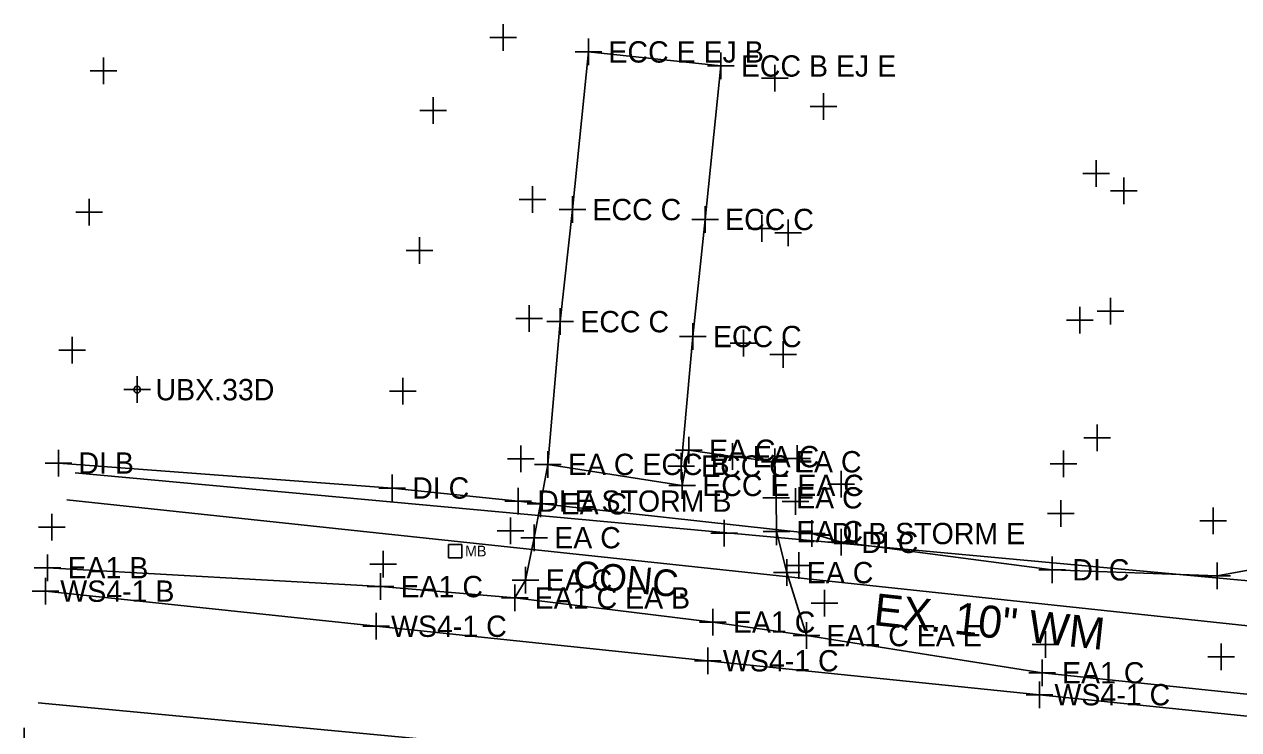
# Model space of a CAD drawing. Extents: x 1363693 to 1365209, y 422201 to 424153.
# Drawn here: x 1363796.9 to 1363888, y 423163.5 to 423216.4 of the extents above; entities that cross this region are included whole.
import ezdxf

# ---------------------------------------------------------------- set-up
doc = ezdxf.new("R2010")
doc.units = 0
for name, color, linetype in [('DR_X_Cells', 7, 'Continuous'), ('DR_X_Ditch', 7, 'Continuous'), ('DR_X_Storm_Sewer', 7, 'Continuous'), ('OWNERS', 7, 'Continuous'), ('PM_X_Channelizing_Line', 7, 'Continuous'), ('PM_X_Edge_Line', 7, 'Continuous'), ('PV_X_Driveway', 7, 'Continuous'), ('PV_X_Joint', 7, 'Continuous'), ('RD_X_Misc_Items', 7, 'Continuous'), ('RD_X_Text', 7, 'Continuous'), ('SV_X_Original_Ground', 7, 'Continuous'), ('SV_X_Shot_Marker', 7, 'Continuous'), ('UT_X_Telecom_FO', 7, 'Continuous'), ('UT_X_Unknown_Cells', 7, 'Continuous'), ('UT_X_Water', 7, 'Continuous'), ('UT_X_Water_Text', 7, 'Continuous')]:
    doc.layers.add(name, color=color, linetype=linetype)

msp = doc.modelspace()

# ---------------------------------------------------------------- linework, layer by layer
at = {"layer": 'DR_X_Cells'}
msp.add_circle((1363805.403, 423188.967), 0.25, dxfattribs=at)
at = {"layer": 'DR_X_Ditch'}
for p, q in [((1363799.503, 423183.463), (1363824.534, 423181.592)), ((1363799.503, 423183.463), (1363824.534, 423181.592)), ((1363824.534, 423181.592), (1363833.977, 423180.606)), ((1363824.534, 423181.592), (1363833.977, 423180.606)), ((1363856.003, 423178.179), (1363858.21, 423177.519)), ((1363856.003, 423178.179), (1363858.21, 423177.519)), ((1363858.21, 423177.519), (1363874.047, 423175.457)), ((1363858.21, 423177.519), (1363874.047, 423175.457)), ((1363886.422, 423175.014), (1363899.298, 423177.309)), ((1363886.422, 423175.014), (1363899.298, 423177.309)), ((1363874.047, 423175.457), (1363886.422, 423175.014)), ((1363874.047, 423175.457), (1363886.422, 423175.014))]:
    msp.add_line(p, q, dxfattribs=at)
at = {"layer": 'DR_X_Storm_Sewer'}
msp.add_line((1363833.977, 423180.606), (1363856.003, 423178.179), dxfattribs=at)
msp.add_line((1363833.977, 423180.606), (1363856.003, 423178.179), dxfattribs=at)
at = {"layer": 'OWNERS'}
for points in [[(1363833.723, 423173.351), (1363834.546, 423174.686), (1363835.19, 423177.864), (1363835.667, 423180.408), (1363836.212, 423183.362), (1363846.291, 423181.787), (1363846.792, 423184.423), (1363850.071, 423183.944), (1363853.244, 423183.561), (1363853.33, 423180.856), (1363853.356, 423178.318), (1363854.132, 423175.248), (1363855.604, 423170.527)], [(1363798.682, 423175.613), (1363823.663, 423174.201), (1363833.723, 423173.351), (1363848.588, 423171.533), (1363855.604, 423170.527), (1363873.275, 423167.734), (1363898.2, 423165.13), (1363899.452, 423164.968), (1363923.042, 423162.567), (1363933.03, 423161.553), (1363947.981, 423159.993), (1363972.757, 423157.214), (1363997.631, 423154.599), (1364022.422, 423152.18), (1364047.381, 423149.744), (1364072.232, 423147.292), (1364097.055, 423144.216), (1364103.808, 423143.454)]]:
    msp.add_lwpolyline(points, dxfattribs=at)
at = {"layer": 'PM_X_Channelizing_Line'}
for p, q in [((1363798.521, 423173.857), (1363823.331, 423171.226)), ((1363823.331, 423171.226), (1363848.221, 423168.636)), ((1363848.221, 423168.636), (1363873.089, 423166.093)), ((1363873.089, 423166.093), (1363897.96, 423163.517))]:
    msp.add_line(p, q, dxfattribs=at)
at = {"layer": 'PM_X_Edge_Line'}
for p, q in [((1363798.521, 423173.857), (1363823.331, 423171.226)), ((1363823.331, 423171.226), (1363848.221, 423168.636)), ((1363848.221, 423168.636), (1363873.089, 423166.093)), ((1363873.089, 423166.093), (1363897.96, 423163.517))]:
    msp.add_line(p, q, dxfattribs=at)
at = {"layer": 'PV_X_Driveway'}
for points in [[(1363836.212, 423183.362), (1363837.145, 423194.066), (1363838.055, 423202.47), (1363839.255, 423214.289)], [(1363849.186, 423213.234), (1363848.006, 423201.726), (1363847.092, 423192.95), (1363846.202, 423183.239), (1363846.291, 423181.787)]]:
    msp.add_lwpolyline(points, dxfattribs=at)
at = {"layer": 'PV_X_Joint'}
msp.add_line((1363839.255, 423214.289), (1363849.186, 423213.234), dxfattribs=at)
at = {"layer": 'RD_X_Misc_Items'}
for p, q in [((1363829.753, 423177.367), (1363828.753, 423177.367)), ((1363828.753, 423177.367), (1363828.753, 423176.367)), ((1363829.753, 423176.367), (1363829.753, 423177.367)), ((1363828.753, 423176.367), (1363829.753, 423176.367))]:
    msp.add_line(p, q, dxfattribs=at)
at = {"layer": 'SV_X_Original_Ground'}
for p, q in [((1363832.857, 423214.36), (1363832.857, 423216.36)), ((1363831.857, 423215.36), (1363833.857, 423215.36)), ((1363802.886, 423211.864), (1363802.886, 423213.864)), ((1363853.24, 423211.319), (1363853.24, 423213.319)), ((1363801.886, 423212.864), (1363803.886, 423212.864)), ((1363852.24, 423212.319), (1363854.24, 423212.319)), ((1363827.596, 423208.907), (1363827.596, 423210.907)), ((1363856.884, 423209.19), (1363856.884, 423211.19)), ((1363826.596, 423209.907), (1363828.596, 423209.907)), ((1363855.884, 423210.19), (1363857.884, 423210.19)), ((1363877.347, 423204.164), (1363877.347, 423206.164)), ((1363876.347, 423205.164), (1363878.347, 423205.164)), ((1363835.063, 423202.227), (1363835.063, 423204.227)), ((1363879.402, 423202.876), (1363879.402, 423204.876)), ((1363801.796, 423201.285), (1363801.796, 423203.285)), ((1363834.063, 423203.227), (1363836.063, 423203.227)), ((1363878.402, 423203.876), (1363880.402, 423203.876)), ((1363800.796, 423202.285), (1363802.796, 423202.285)), ((1363852.248, 423200.044), (1363852.248, 423202.044)), ((1363854.23, 423199.718), (1363854.23, 423201.718)), ((1363826.581, 423198.396), (1363826.581, 423200.396)), ((1363851.248, 423201.044), (1363853.248, 423201.044)), ((1363853.23, 423200.718), (1363855.23, 423200.718)), ((1363825.581, 423199.396), (1363827.581, 423199.396)), ((1363878.42, 423193.847), (1363878.42, 423195.847)), ((1363834.805, 423193.299), (1363834.805, 423195.299)), ((1363876.106, 423193.182), (1363876.106, 423195.182)), ((1363833.805, 423194.299), (1363835.805, 423194.299)), ((1363875.106, 423194.182), (1363877.106, 423194.182)), ((1363877.42, 423194.847), (1363879.42, 423194.847)), ((1363850.894, 423191.457), (1363850.894, 423193.457)), ((1363800.526, 423190.923), (1363800.526, 423192.923)), ((1363849.894, 423192.457), (1363851.894, 423192.457)), ((1363853.847, 423190.592), (1363853.847, 423192.592)), ((1363799.526, 423191.923), (1363801.526, 423191.923)), ((1363852.847, 423191.592), (1363854.847, 423191.592)), ((1363805.403, 423187.967), (1363805.403, 423189.967)), ((1363825.327, 423187.844), (1363825.327, 423189.844)), ((1363804.403, 423188.967), (1363806.403, 423188.967)), ((1363824.327, 423188.844), (1363826.327, 423188.844)), ((1363877.418, 423184.342), (1363877.418, 423186.342)), ((1363876.418, 423185.342), (1363878.418, 423185.342)), ((1363834.18, 423182.787), (1363834.18, 423184.787)), ((1363854.92, 423182.81), (1363854.92, 423184.81)), ((1363874.891, 423182.402), (1363874.891, 423184.402)), ((1363833.18, 423183.787), (1363835.18, 423183.787)), ((1363853.92, 423183.81), (1363855.92, 423183.81)), ((1363873.891, 423183.402), (1363875.891, 423183.402)), ((1363858.209, 423180.876), (1363858.209, 423182.876)), ((1363854.779, 423179.585), (1363854.779, 423181.585)), ((1363857.209, 423181.876), (1363859.209, 423181.876)), ((1363853.779, 423180.585), (1363855.779, 423180.585)), ((1363874.689, 423178.683), (1363874.689, 423180.683)), ((1363799.004, 423177.654), (1363799.004, 423179.654)), ((1363873.689, 423179.683), (1363875.689, 423179.683)), ((1363886.115, 423178.141), (1363886.115, 423180.141)), ((1363798.004, 423178.654), (1363800.004, 423178.654)), ((1363833.397, 423177.383), (1363833.397, 423179.383)), ((1363849.426, 423177.2), (1363849.426, 423179.2)), ((1363885.115, 423179.141), (1363887.115, 423179.141)), ((1363832.397, 423178.383), (1363834.397, 423178.383)), ((1363848.426, 423178.2), (1363850.426, 423178.2)), ((1363823.86, 423174.891), (1363823.86, 423176.891)), ((1363855.022, 423174.783), (1363855.022, 423176.783)), ((1363822.86, 423175.891), (1363824.86, 423175.891)), ((1363854.022, 423175.783), (1363856.022, 423175.783)), ((1363798.521, 423172.857), (1363798.521, 423174.857)), ((1363856.968, 423171.956), (1363856.968, 423173.956)), ((1363797.521, 423173.857), (1363799.521, 423173.857)), ((1363823.331, 423170.226), (1363823.331, 423172.226)), ((1363855.968, 423172.956), (1363857.968, 423172.956)), ((1363822.331, 423171.226), (1363824.331, 423171.226)), ((1363873.525, 423168.862), (1363873.525, 423170.862)), ((1363848.221, 423167.636), (1363848.221, 423169.636)), ((1363872.525, 423169.862), (1363874.525, 423169.862)), ((1363886.714, 423167.927), (1363886.714, 423169.927)), ((1363847.221, 423168.636), (1363849.221, 423168.636)), ((1363885.714, 423168.927), (1363887.714, 423168.927)), ((1363873.089, 423165.093), (1363873.089, 423167.093)), ((1363872.089, 423166.093), (1363874.089, 423166.093)), ((1363796.941, 423161.598), (1363796.941, 423163.598))]:
    msp.add_line(p, q, dxfattribs=at)
at = {"layer": 'SV_X_Shot_Marker'}
for p, q in [((1363839.255, 423213.289), (1363839.255, 423215.289)), ((1363838.255, 423214.289), (1363840.255, 423214.289)), ((1363849.186, 423212.234), (1363849.186, 423214.234)), ((1363848.186, 423213.234), (1363850.186, 423213.234)), ((1363838.055, 423201.47), (1363838.055, 423203.47)), ((1363837.055, 423202.47), (1363839.055, 423202.47)), ((1363848.006, 423200.726), (1363848.006, 423202.726)), ((1363847.006, 423201.726), (1363849.006, 423201.726)), ((1363837.145, 423193.066), (1363837.145, 423195.066)), ((1363836.145, 423194.066), (1363838.145, 423194.066)), ((1363847.092, 423191.95), (1363847.092, 423193.95)), ((1363846.092, 423192.95), (1363848.092, 423192.95)), ((1363846.792, 423183.423), (1363846.792, 423185.423)), ((1363850.071, 423182.944), (1363850.071, 423184.944)), ((1363799.503, 423182.463), (1363799.503, 423184.463)), ((1363836.212, 423182.362), (1363836.212, 423184.362)), ((1363845.792, 423184.423), (1363847.792, 423184.423)), ((1363846.202, 423182.239), (1363846.202, 423184.239)), ((1363853.244, 423182.561), (1363853.244, 423184.561)), ((1363798.503, 423183.463), (1363800.503, 423183.463)), ((1363835.212, 423183.362), (1363837.212, 423183.362)), ((1363845.202, 423183.239), (1363847.202, 423183.239)), ((1363849.071, 423183.944), (1363851.071, 423183.944)), ((1363852.244, 423183.561), (1363854.244, 423183.561)), ((1363824.534, 423180.592), (1363824.534, 423182.592)), ((1363846.291, 423180.787), (1363846.291, 423182.787)), ((1363823.534, 423181.592), (1363825.534, 423181.592)), ((1363833.977, 423179.606), (1363833.977, 423181.606)), ((1363835.667, 423179.408), (1363835.667, 423181.408)), ((1363845.291, 423181.787), (1363847.291, 423181.787)), ((1363853.33, 423179.856), (1363853.33, 423181.856)), ((1363832.977, 423180.606), (1363834.977, 423180.606)), ((1363834.667, 423180.408), (1363836.667, 423180.408)), ((1363852.33, 423180.856), (1363854.33, 423180.856)), ((1363835.19, 423176.864), (1363835.19, 423178.864)), ((1363853.356, 423177.318), (1363853.356, 423179.318)), ((1363856.003, 423177.179), (1363856.003, 423179.179)), ((1363858.21, 423176.519), (1363858.21, 423178.519)), ((1363834.19, 423177.864), (1363836.19, 423177.864)), ((1363852.356, 423178.318), (1363854.356, 423178.318)), ((1363855.003, 423178.179), (1363857.003, 423178.179)), ((1363857.21, 423177.519), (1363859.21, 423177.519)), ((1363798.682, 423174.613), (1363798.682, 423176.613)), ((1363854.132, 423174.248), (1363854.132, 423176.248)), ((1363874.047, 423174.457), (1363874.047, 423176.457)), ((1363886.422, 423174.014), (1363886.422, 423176.014)), ((1363797.682, 423175.613), (1363799.682, 423175.613)), ((1363823.663, 423173.201), (1363823.663, 423175.201)), ((1363834.546, 423173.686), (1363834.546, 423175.686)), ((1363853.132, 423175.248), (1363855.132, 423175.248)), ((1363873.047, 423175.457), (1363875.047, 423175.457)), ((1363885.422, 423175.014), (1363887.422, 423175.014)), ((1363822.663, 423174.201), (1363824.663, 423174.201)), ((1363833.546, 423174.686), (1363835.546, 423174.686)), ((1363833.723, 423172.351), (1363833.723, 423174.351)), ((1363832.723, 423173.351), (1363834.723, 423173.351)), ((1363848.588, 423170.533), (1363848.588, 423172.533)), ((1363847.588, 423171.533), (1363849.588, 423171.533)), ((1363855.604, 423169.527), (1363855.604, 423171.527)), ((1363854.604, 423170.527), (1363856.604, 423170.527)), ((1363873.275, 423166.734), (1363873.275, 423168.734)), ((1363872.275, 423167.734), (1363874.275, 423167.734))]:
    msp.add_line(p, q, dxfattribs=at)
at = {"layer": 'UT_X_Telecom_FO'}
msp.add_line((1363800.763, 423182.733), (1364009.31, 423163.557), dxfattribs=at)
at = {"layer": 'UT_X_Unknown_Cells'}
msp.add_circle((1363805.403, 423188.967), 0.25, dxfattribs=at)
at = {"layer": 'UT_X_Water'}
for points in [[(1363800.135, 423180.715), (1364166.64, 423141.621), (1364199.33, 423140.767)], [(1363797.978, 423165.496), (1364047.142, 423141.995), (1364047.135, 423142.005), (1364251.213, 423122.543), (1364692.365, 423076.33)]]:
    msp.add_lwpolyline(points, dxfattribs=at)

# ---------------------------------------------------------------- texts
at = {"layer": 'RD_X_Text'}
msp.add_text('MB', height=0.8, dxfattribs=at).set_placement((1363830.003, 423176.467))
msp.add_text('CONC.', height=2, rotation=354.30306, dxfattribs=at).set_placement((1363838.048, 423174.184))
at = {"layer": 'SV_X_Original_Ground'}
for s, p in [('UBX.33D', (1363806.781, 423188.167)), ('WS4-1 B', (1363799.64, 423173.057)), ('WS4-1 C', (1363824.45, 423170.426)), ('WS4-1 C', (1363849.34, 423167.836)), ('WS4-1 C', (1363874.208, 423165.293))]:
    msp.add_text(s, height=1.6, dxfattribs=at).set_placement(p)
at = {"layer": 'SV_X_Shot_Marker'}
for s, p in [('ECC E EJ B', (1363840.755, 423213.489)), ('ECC B EJ E', (1363850.686, 423212.434)), ('ECC C', (1363839.555, 423201.67)), ('ECC C', (1363849.506, 423200.926)), ('ECC C', (1363838.645, 423193.266)), ('ECC C', (1363848.592, 423192.15)), ('EA C', (1363848.292, 423183.623)), ('DI B', (1363801.003, 423182.663)), ('EA C ECC B', (1363837.712, 423182.562)), ('ECC C', (1363847.702, 423182.439)), ('EA C', (1363851.571, 423183.144)), ('EA C', (1363854.744, 423182.761)), ('DI C', (1363826.034, 423180.792)), ('ECC E EA C', (1363847.791, 423180.987)), ('DI E STORM B', (1363835.477, 423179.806)), ('EA C', (1363854.83, 423180.056)), ('EA C', (1363837.167, 423179.608)), ('EA C', (1363836.69, 423177.064)), ('EA C', (1363854.856, 423177.518)), ('DI B STORM E', (1363857.503, 423177.379)), ('DI C', (1363859.71, 423176.719)), ('EA1 B', (1363800.182, 423174.813)), ('EA C', (1363855.632, 423174.448)), ('DI C', (1363875.547, 423174.657)), ('EA1 C', (1363825.163, 423173.401)), ('EA C', (1363836.046, 423173.886)), ('EA1 C EA B', (1363835.223, 423172.551)), ('EA1 C', (1363850.088, 423170.733)), ('EA1 C EA E', (1363857.104, 423169.727)), ('EA1 C', (1363874.775, 423166.934))]:
    msp.add_text(s, height=1.6, dxfattribs=at).set_placement(p)
at = {"layer": 'UT_X_Water_Text'}
msp.add_text('EX. 10" WM', height=2.4, rotation=353.80061, dxfattribs=at).set_placement((1363860.575, 423171.32))

doc.saveas('drawing.dxf')
